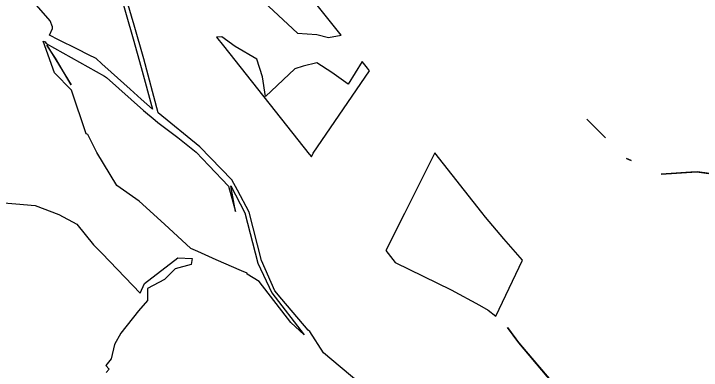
# Model space of a CAD drawing. Extents: x -690419 to -685080, y -987825 to -981190.
# Drawn here: x -688907 to -688212, y -983880 to -983520 of the extents above; entities that cross this region are included whole.
import ezdxf

# ---------------------------------------------------------------- set-up
doc = ezdxf.new("R2010")
doc.units = 0
doc.layers.add('Lesy hospodářské', color=7, linetype='Continuous')

msp = doc.modelspace()

# ---------------------------------------------------------------- linework, layer by layer
at = {"layer": 'Lesy hospodářské'}
for points in [[(-688648.89, -983455.83), (-688655.77, -983482.31), (-688679.16, -983487.47), (-688659.21, -983503.29), (-688620.35, -983539.75), (-688600.74, -983541.13), (-688589.05, -983544.22), (-688576.13, -983541.88), (-688616.63, -983490.88), (-688630.39, -983473.17), (-688647.33, -983450.24), (-688648.62, -983448.4)], [(-688874.4, -983550.25), (-688832.34, -983573.76), (-688815.45, -983583.19), (-688813.2, -983584.45), (-688775.89, -983617.99), (-688764.33, -983627.8), (-688761.54, -983630.16), (-688741.43, -983645.31), (-688722.58, -983659.93), (-688710.01, -983673.55), (-688690.23, -983694.45), (-688682.96, -983719.99), (-688687.82, -983694.15), (-688673.4, -983721.27), (-688660.52, -983772.35), (-688646.43, -983802.12), (-688613.5, -983844.52), (-688627.23, -983832.08), (-688659.07, -983790.7), (-688671.08, -983783.22), (-688671.22, -983782.45), (-688676.95, -983779.95), (-688702.54, -983768.8), (-688721.01, -983760.52), (-688728.07, -983757.36), (-688754.73, -983732.62), (-688780.46, -983709.47), (-688802.88, -983693.59), (-688823.19, -983660.45), (-688831.79, -983642.79), (-688832.04, -983642.06), (-688834.02, -983641.66), (-688848.71, -983597.33), (-688866.04, -983579.92), (-688877.31, -983547.82), (-688875.38, -983548.63)], [(-688683.29, -983553.17), (-688696.7, -983543.54), (-688702.15, -983543.79), (-688702.13, -983543.82), (-688695.26, -983552.65), (-688608.42, -983662.01), (-688606.37, -983664.6), (-688604.52, -983661.17), (-688547.59, -983577.82), (-688549.69, -983575.17), (-688554.99, -983568.5), (-688569.1, -983591.35), (-688585.61, -983579.65), (-688600.74, -983569.68), (-688614.5, -983573.12), (-688623.1, -983575.87), (-688652.68, -983603.73), (-688655.77, -983583.78), (-688661.28, -983565.89)], [(-688873.49, -983551.78), (-688849.19, -983592.15), (-688864.86, -983565.07)], [(-688328.02, -983626.68), (-688309.06, -983645.52), (-688327.97, -983626.56)], [(-688433.99, -983720.86), (-688481.67, -983660.83), (-688512.34, -983722.05), (-688531.04, -983759.45), (-688521.57, -983771.37), (-688465.18, -983799.26), (-688436.53, -983814.62), (-688427.65, -983819.69), (-688420.07, -983825.59), (-688393.05, -983769.31), (-688411.95, -983747.67), (-688415.5, -983743.38), (-688430.24, -983725.55)], [(-688287.97, -983666.47), (-688283.23, -983668.6), (-688288.02, -983666.42)], [(-688252.8, -983682.28), (-688252.73, -983682.31), (-688216.96, -983679.93), (-688192.95, -983683.14), (-688186.33, -983684.03), (-688186.23, -983683.93), (-688198.73, -983682.27), (-688216.6, -983679.89), (-688223.01, -983680.31)], [(-688355.35, -983901.58), (-688326.04, -983936.29), (-688360.28, -983895.73), (-688367.96, -983886.64), (-688396.6, -983852.71), (-688408.2, -983837.04), (-688399.65, -983848.7), (-688396.73, -983852.69), (-688383.63, -983868.16), (-688368.12, -983886.46)]]:
    msp.add_lwpolyline(points, close=True, dxfattribs=at)
for points in [[(-688801.12, -983493.68), (-688786.44, -983545.34), (-688778.24, -983574.38), (-688766.99, -983616.58), (-688778.41, -983606.31), (-688789.48, -983596.34), (-688808.6, -983579.14), (-688818.08, -983570.69), (-688823.88, -983565.52), (-688831.46, -983561.73), (-688842.8, -983556.06), (-688861.91, -983546.47), (-688870.97, -983541.77), (-688867.8, -983535.16), (-688867.89, -983533.52), (-688870.29, -983527.27), (-688895.97, -983497.54)], [(-688503.77, -983938.71), (-688594.09, -983862.88), (-688607.93, -983841.4), (-688609.67, -983839.78), (-688636.17, -983808.53), (-688643.33, -983800.09), (-688656.71, -983769.49), (-688669.12, -983720.51), (-688681.04, -983698.38), (-688686.68, -983687.9), (-688719.15, -983654.6), (-688761.09, -983620.19), (-688775.59, -983565.57), (-688785.49, -983531.69), (-688796.89, -983492.65)], [(-688937.12, -983709.68), (-688904.96, -983712.36), (-688885.54, -983713.98), (-688861.49, -983723.06), (-688843.22, -983732.75), (-688826.64, -983753.75), (-688817.59, -983762.37), (-688779.2, -983802.42), (-688774.95, -983792.85), (-688741.27, -983766.92), (-688726.76, -983767.51), (-688727.67, -983773.6), (-688744.1, -983778.06), (-688754.9, -983788.8), (-688771.79, -983797.88), (-688771.9, -983809.85), (-688781.06, -983820.41), (-688798.92, -983842.94), (-688805.3, -983854.24), (-688808.73, -983868.75), (-688814.01, -983875.71), (-688810.61, -983879.3), (-688813.75, -983882.83)]]:
    msp.add_lwpolyline(points, dxfattribs=at)

doc.saveas('drawing.dxf')
